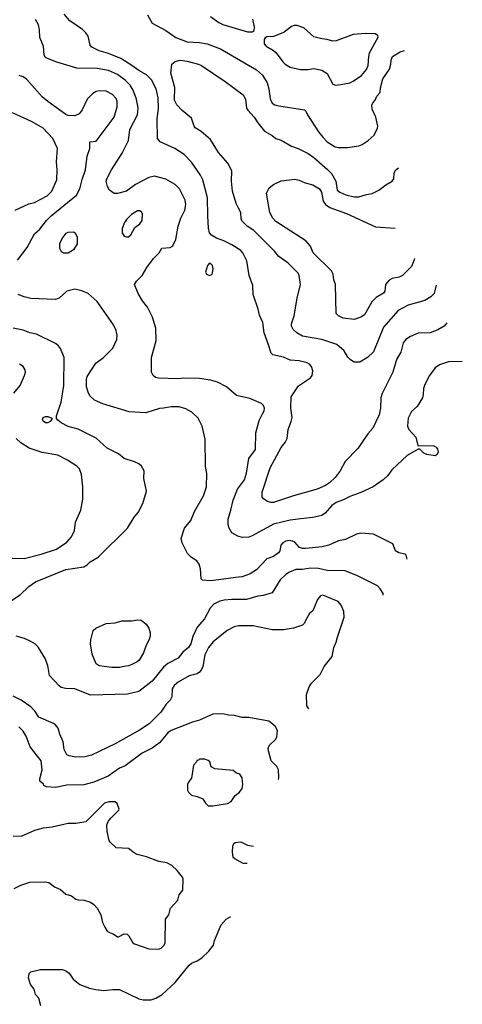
# Model space of a CAD drawing. Extents: x 997028 to 1115134, y 536408 to 618974.
# Tile 431 of 473: x 1111184 to 1115128, y 545468 to 554231. Entities that reach past the tile are written whole.
import ezdxf

# ---------------------------------------------------------------- set-up
doc = ezdxf.new("R2010")
doc.units = 0

msp = doc.modelspace()

# ---------------------------------------------------------------- linework, layer by layer
at = {"layer": '0CON10XD'}
for points in [[(1114989.7, 551534.5), (1114965, 551503.8), (1114909.5, 551470.5), (1114840, 551445), (1114735, 551440), (1114715, 551433.3), (1114665, 551412), (1114625, 551384), (1114601.4, 551355), (1114578.8, 551271.2), (1114545, 551212.5), (1114536.7, 551186.7), (1114508, 551095), (1114412.5, 550905), (1114403, 550867), (1114400, 550775), (1114385.6, 550715), (1114330, 550595), (1114285.5, 550544.5), (1114195.5, 550414.5), (1114085, 550298), (1114038.1, 550215), (1113995, 550157.5), (1113945, 550110), (1113908, 550085), (1113835, 550051.9), (1113625, 549994.4), (1113445, 549935.7), (1113424.2, 549935.8), (1113393.2, 549943.2), (1113356.1, 549966.1), (1113343.8, 549986.2), (1113344.3, 550025), (1113416.4, 550243.6), (1113513.3, 550425), (1113550.7, 550469.3), (1113568.1, 550505), (1113575.8, 550585), (1113604.2, 550655), (1113612.3, 550692.3), (1113600, 550775), (1113602.9, 550875), (1113668.8, 550971.2), (1113776.2, 551045), (1113788.8, 551065), (1113796.2, 551105), (1113783.8, 551145), (1113766.2, 551165), (1113745, 551177.1), (1113675, 551195.8), (1113595, 551202), (1113535, 551228.8), (1113439.3, 551249.3), (1113424.1, 551264.1), (1113398.8, 551345), (1113361.2, 551445), (1113352, 551535), (1113321.2, 551601.2), (1113308.8, 551655), (1113263.8, 551785), (1113260, 551865), (1113228.6, 551955), (1113208.6, 552085), (1113172.5, 552155), (1113155, 552175.7), (1113075, 552227.1), (1113003.6, 552263.6), (1112938.1, 552288.1), (1112894.4, 552314.4), (1112876, 552335), (1112867.1, 552375), (1112860, 552485), (1112858.5, 552645), (1112816.9, 552806.9), (1112795, 552848), (1112715, 552964), (1112651.1, 553031.1), (1112566.2, 553086.2), (1112435, 553144.4), (1112412.8, 553172.8), (1112409.5, 553345), (1112422.3, 553445), (1112418.2, 553535), (1112400.9, 553615), (1112357.8, 553695), (1112315, 553741.1), (1112245, 553778.5), (1112184.4, 553825), (1112085, 553884.6), (1111975, 553930), (1111892, 553955), (1111828.2, 553988.2), (1111813.3, 554005), (1111793.4, 554083.4), (1111773.3, 554115), (1111743.8, 554143.8), (1111630.6, 554220.6), (1111581.3, 554281.3)], [(1112323.8, 554275), (1112365, 554200.8), (1112486, 554136), (1112575, 554073.5), (1112675, 554034.5), (1112787.6, 554027.6), (1112855, 554016.5), (1112973.1, 553973.1), (1113295, 553785.8), (1113346.9, 553736.9), (1113388.5, 553668.5), (1113405.3, 553615.3), (1113415, 553526.7), (1113435, 553489.2), (1113456.7, 553475), (1113494.5, 553464.5), (1113720.5, 553430.5), (1113735, 553417.5), (1113748, 553385), (1113845, 553232), (1113885, 553184.3), (1113925, 553144.4), (1113995, 553098.6), (1114025, 553092.9), (1114105, 553092.9), (1114205, 553110), (1114235, 553121.4), (1114288.8, 553155), (1114342, 553205), (1114371.2, 553265), (1114374, 553285), (1114356, 553365), (1114323.3, 553435), (1114322.5, 553475), (1114332.5, 553495), (1114352.5, 553515), (1114365, 553550), (1114397, 553583), (1114400, 553625), (1114420, 553705), (1114477.6, 553792.4), (1114491.4, 553835), (1114494.5, 553875.5), (1114506.8, 553903.2), (1114572.5, 553945), (1114611.4, 553956.1)], [(1112885, 554260), (1112958.8, 554205), (1112995, 554188.6), (1113215, 554123.3), (1113255, 554122.5)], [(1115127.7, 551189), (1115005, 551185.6), (1114925, 551160.6), (1114885, 551134.3), (1114834, 551066), (1114792.5, 550985), (1114781.1, 550948.9), (1114780, 550895), (1114772.2, 550865), (1114725, 550790), (1114674.4, 550745.6), (1114645.8, 550684.2), (1114640, 550615), (1114651.2, 550585), (1114713.3, 550515), (1114731.7, 550441.7), (1114875, 550437.5), (1114895, 550426.7), (1114907.7, 550407.7), (1114913.3, 550385), (1114905, 550362.5), (1114885, 550350), (1114810.7, 550360.7), (1114785, 550373.3), (1114748.3, 550408.3), (1114735, 550410), (1114635, 550353.3), (1114498.8, 550225), (1114464.3, 550175.7), (1114423.8, 550135), (1114333.8, 550075), (1114225, 550024.4), (1114125, 549986.9), (1114075, 549960), (1114004.6, 549935.4), (1113965, 549908.1), (1113905, 549838.1), (1113875, 549820), (1113795, 549801.1), (1113690.3, 549790.3), (1113595, 549778.5), (1113445, 549740.5), (1113255, 549637.1), (1113225, 549627.1), (1113165, 549622.5), (1113127.5, 549635), (1113074.3, 549664.3), (1113049.2, 549705), (1113041.9, 549735), (1113041.5, 549785), (1113066.5, 549865), (1113085.4, 549955), (1113126.1, 550053.9), (1113185.9, 550135), (1113204.7, 550195), (1113227.3, 550325), (1113284.6, 550405), (1113289.5, 550555), (1113316.9, 550665), (1113347.2, 550722.8), (1113361.3, 550748.7), (1113364.3, 550775), (1113356.2, 550796.2), (1113338.8, 550815), (1113235, 550860), (1113115, 550886.7), (1113026.7, 550965), (1112947.5, 551005), (1112885, 551024.3), (1112785, 551039.4), (1112645, 551039.5), (1112595, 551033.6), (1112420.5, 551040.5), (1112395, 551046.7), (1112373.3, 551065), (1112358.8, 551095), (1112360, 551225), (1112400, 551375), (1112396, 551485), (1112368, 551585), (1112322.3, 551672.3), (1112277.7, 551727.7), (1112238.8, 551795), (1112206.2, 551875), (1112224, 551905), (1112276.8, 551953.2), (1112318, 552025), (1112376.2, 552105), (1112426.7, 552155), (1112451.7, 552198.3), (1112525, 552203.8), (1112545, 552216.7), (1112558.8, 552235), (1112576.2, 552275), (1112597.5, 552395), (1112621.4, 552465), (1112654.3, 552535), (1112664.2, 552585.8), (1112658.1, 552625), (1112608.6, 552725), (1112570, 552765), (1112485, 552811.4), (1112385, 552840), (1112335, 552828), (1112215, 552764.3), (1112135, 552705.6), (1112055, 552684.4), (1112025, 552685.8), (1111985, 552713.3), (1111967, 552747), (1111954.5, 552794.5), (1111959.4, 552815), (1112001.5, 552895), (1112096.1, 553043.9), (1112152.5, 553155), (1112165.6, 553255), (1112234.5, 553385), (1112239.1, 553445), (1112225.5, 553524.5), (1112196.2, 553605), (1112168.5, 553648.5), (1112125, 553691.8), (1112055, 553742.3), (1111975, 553777.7), (1111875, 553798.2), (1111695, 553801.2), (1111515, 553854.3), (1111433.3, 553885), (1111415.8, 553895.8), (1111404, 553915), (1111395.7, 553995), (1111363.2, 554073.2), (1111360, 554145), (1111351.4, 554185), (1111325, 554233.8)], [(1113255, 554122.5), (1113272.5, 554135), (1113276.2, 554165), (1113262, 554235)], [(1113997.7, 553647.7), (1114045, 553654.3), (1114125, 553670), (1114155, 553682.9), (1114230, 553735), (1114275, 553789.2), (1114289.2, 553825), (1114294.5, 553905), (1114302.1, 553935), (1114377.5, 554075), (1114375, 554088.8), (1114355, 554104.3), (1114265, 554109.5), (1114155, 554098.2), (1114005, 554044), (1113975, 554040), (1113925, 554056), (1113875, 554061.2), (1113805, 554080), (1113715, 554158.8), (1113655, 554180), (1113629.1, 554180.9), (1113605, 554171.4), (1113540.7, 554119.3), (1113515, 554107.1), (1113445, 554081.2), (1113385, 554077.5), (1113370, 554070), (1113362.5, 554055), (1113362.5, 554015), (1113380, 553995), (1113445, 553957.5), (1113468.6, 553935), (1113527.5, 553855), (1113548.8, 553835), (1113595, 553807.5), (1113685, 553787.5), (1113752.7, 553787.3), (1113805, 553796), (1113875, 553782), (1113925, 553753.8), (1113975, 553658.8), (1113997.7, 553647.7)], [(1114893.5, 551867.4), (1114876.9, 551795), (1114846.1, 551763.9), (1114795, 551731.9), (1114645, 551690.5), (1114555.9, 551644.1), (1114425, 551494.3), (1114335, 551273.8), (1114284.3, 551225.7), (1114215, 551183.8), (1114165, 551182), (1114132, 551205), (1114108.3, 551228.3), (1114074, 551285), (1114010.3, 551340.3), (1113875, 551385.6), (1113704.6, 551414.6), (1113653.9, 551443.9), (1113619.4, 551475), (1113605.5, 551505), (1113605.5, 551525), (1113630, 551595), (1113657.6, 551752.4), (1113687.5, 551875), (1113675.5, 551955.5), (1113664, 551975), (1113575, 552064), (1113493.7, 552123.7), (1113455, 552172.5), (1113269.4, 552355), (1113210.6, 552395), (1113168.6, 552435), (1113158.6, 552455), (1113155.7, 552515), (1113134.3, 552555), (1113112.2, 552595), (1113081.8, 552705), (1113070.9, 552795), (1113074.2, 552885), (1113039.2, 552955), (1112955, 553048), (1112885, 553164), (1112801.2, 553235), (1112748.8, 553268.8), (1112738, 553285), (1112715, 553356), (1112632.4, 553422.4), (1112584.5, 553474.5), (1112562.9, 553515), (1112567.4, 553627.4), (1112531.5, 553755), (1112540, 553835), (1112570.2, 553859.8), (1112615, 553870), (1112675, 553861.5), (1112776.7, 553835), (1112805, 553822.9), (1113015, 553682.5), (1113175, 553561.2), (1113196, 553525), (1113204, 553445), (1113216, 553425), (1113273.1, 553365), (1113305, 553314.2), (1113365, 553240), (1113435, 553201.2), (1113467.5, 553175), (1113515, 553160), (1113605, 553105.7), (1113665, 553085.6), (1113755, 553041.1), (1113805.7, 553005), (1113928.1, 552898.1), (1113961.4, 552861.4), (1114000.8, 552795), (1114012.9, 552715), (1114036.2, 552695), (1114088.6, 552671.4), (1114165, 552654.4), (1114205, 552654.4), (1114275, 552676), (1114325, 552684), (1114385, 552713.8), (1114445, 552761.2), (1114503.3, 552795), (1114516.2, 552815), (1114520.7, 552869.3), (1114534.1, 552895.9), (1114557.9, 552911.6)], [(1111165, 552092.5), (1111251.1, 552205), (1111315, 552324.2), (1111365, 552367.1), (1111424.7, 552445.3), (1111465, 552485.5), (1111690.2, 552669.8), (1111720.5, 552725), (1111742.1, 552807.9), (1111771.1, 552895), (1111784.2, 553015.8), (1111810, 553085), (1111810, 553145), (1111865, 553150), (1112025.6, 553365), (1112052.9, 553455), (1112052.5, 553505), (1112045, 553528.8), (1112010, 553565), (1111955, 553595.7), (1111897.3, 553597.3), (1111865, 553590.8), (1111835, 553574), (1111785, 553523.8), (1111741.3, 553428.7), (1111715.5, 553394.5), (1111675, 553374.2), (1111615, 553380), (1111595, 553387.5), (1111434.5, 553504.5), (1111385, 553545.8), (1111248.6, 553698.6), (1111215, 553722.5), (1111180, 553735)], [(1111144.1, 552535.9), (1111265, 552592), (1111315.5, 552604.5), (1111428, 552665), (1111470, 552705), (1111516.7, 552805), (1111518.9, 552895), (1111511.5, 552965), (1111522.5, 553085), (1111478.6, 553175), (1111394, 553265), (1111295, 553321.1), (1111121.1, 553401.1)], [(1114701.1, 552105), (1114699.4, 552095), (1114676, 552035), (1114596.1, 551953.9), (1114565, 551940), (1114503, 551927), (1114475, 551913.3), (1114442.5, 551875), (1114436.2, 551815), (1114425, 551797.5), (1114360.5, 551759.5), (1114320.5, 551719.5), (1114305.8, 551694.2), (1114256.6, 551603.4), (1114225, 551582.5), (1114165, 551564.4), (1114065, 551574.4), (1114023.3, 551595), (1114002.5, 551615), (1113998, 551875), (1113984, 551915), (1113976, 551965), (1113962, 551995), (1113798.6, 552155), (1113776.4, 552216.4), (1113735, 552264), (1113465.5, 552435.5), (1113438.6, 552465), (1113413.6, 552515), (1113382.3, 552687.7), (1113406.2, 552735), (1113445.8, 552764.2), (1113515, 552795.7), (1113635, 552812.9), (1113673, 552803), (1113727.9, 552777.9), (1113795, 552760.5), (1113855.9, 552725.9), (1113873.3, 552695), (1113886.9, 552615), (1113907.6, 552587.6), (1113948.7, 552558.7), (1114096.2, 552505), (1114355, 552387.3), (1114530.4, 552374.6)], [(1112135, 552297.5), (1112155, 552300), (1112175, 552318), (1112209.4, 552380.6), (1112253.8, 552415), (1112276.7, 552445), (1112279.3, 552499.3), (1112273.3, 552515), (1112255, 552528.8), (1112235, 552531.2), (1112181.2, 552498.8), (1112135, 552453.8), (1112117.5, 552425), (1112098.3, 552371.7), (1112097.5, 552335), (1112115.8, 552305.8), (1112135, 552297.5)], [(1111615, 552152.9), (1111575, 552154), (1111556.1, 552166.1), (1111541.2, 552195), (1111541.7, 552238.3), (1111562.5, 552285), (1111598.3, 552331.7), (1111615, 552340), (1111665, 552342.5), (1111677.5, 552335), (1111696.2, 552295), (1111696, 552235), (1111665, 552183.3), (1111615, 552152.9)], [(1112875, 551954.2), (1112895, 551963.8), (1112902, 551975), (1112906.9, 552015), (1112900.8, 552045), (1112885, 552062), (1112875, 552063.8), (1112857, 552043), (1112841.2, 551985), (1112850, 551965), (1112875, 551954.2)], [(1114636.9, 549430.2), (1114626.7, 549465), (1114617.5, 549475), (1114562.5, 549485), (1114533.3, 549505), (1114507.5, 549565), (1114335, 549653.8), (1114225, 549660), (1114185, 549653.8), (1114087.5, 549605), (1114025.9, 549594.1), (1113937.5, 549555), (1113878.9, 549541.1), (1113735, 549523.6), (1113705, 549524.5), (1113676.2, 549535), (1113635, 549580), (1113615, 549591.4), (1113585, 549596.7), (1113555, 549590), (1113528.8, 549575), (1113510.8, 549555), (1113502.5, 549505), (1113490.8, 549485), (1113445, 549454.5), (1113385, 549434), (1113295, 549334.4), (1113239.1, 549300.9), (1113165, 549273.3), (1113135, 549270), (1112887.7, 549237.7), (1112811.7, 549241.7), (1112802.5, 549255), (1112796.2, 549345), (1112783.8, 549385), (1112761.2, 549415), (1112715, 549444), (1112680.9, 549480.9), (1112632, 549575), (1112624, 549615), (1112652, 549705), (1112708, 549775), (1112740.8, 549855), (1112822.9, 549995), (1112850, 550075), (1112852.7, 550192.7), (1112840, 550255), (1112837.7, 550497.7), (1112811.2, 550615), (1112773.8, 550685), (1112719.1, 550739.1), (1112665, 550768), (1112605.7, 550785.7), (1112535, 550786.9), (1112466.8, 550773.2), (1112430.5, 550769.5), (1112306.8, 550733.2), (1112161.1, 550741.1), (1111925, 550811.9), (1111852, 550845), (1111810, 550885), (1111793.3, 550915), (1111780.5, 550965), (1111781.1, 551035), (1111786.9, 551055), (1111863.3, 551175), (1111932.5, 551225), (1112015, 551308), (1112049.2, 551385), (1112052.7, 551422.7), (1112044.2, 551465), (1112020.8, 551515), (1111874.1, 551724.1), (1111793.3, 551795), (1111739.5, 551819.5), (1111675.9, 551834.1), (1111605, 551816), (1111535, 551753.8), (1111505, 551740), (1111285, 551750.5), (1111225, 551763.3), (1111170, 551785)], [(1111086.2, 549045), (1111188.3, 549111.7), (1111264.5, 549185.5), (1111325, 549228.6), (1111595, 549337.8), (1111755, 549362), (1111785, 549378.8), (1111813.3, 549405), (1111885, 549446.7), (1112145, 549706.7), (1112205.6, 549804.4), (1112239.2, 549845), (1112281.4, 549925), (1112314, 550035), (1112289.3, 550149.3), (1112293.8, 550215), (1112268.8, 550258.8), (1112247.3, 550277.3), (1112207.3, 550297.3), (1112115, 550326.7), (1112065, 550366.2), (1111965, 550418), (1111865, 550508), (1111705, 550588), (1111615, 550612), (1111553, 550643), (1111525.8, 550665.8), (1111513, 550683), (1111513.3, 550705), (1111553, 550827), (1111579.2, 550975), (1111580, 551225), (1111548, 551305), (1111529.7, 551329.7), (1111505, 551348), (1111335, 551432), (1111275, 551444.2), (1111215, 551468.8), (1111125.9, 551485.9)], [(1111132.4, 550907.6), (1111188, 550975), (1111228.8, 551065), (1111236.2, 551095), (1111233.3, 551115), (1111215, 551143.3), (1111182.5, 551165)], [(1111435, 550642.5), (1111415, 550642.5), (1111395, 550657.5), (1111388.8, 550675), (1111395, 550690), (1111415, 550698.8), (1111435, 550698.8), (1111470, 550685), (1111470, 550675), (1111456.7, 550655), (1111435, 550642.5)], [(1111017.7, 549442.3), (1111225.7, 549435.7), (1111375, 549474.4), (1111511.1, 549518.9), (1111605, 549580), (1111645, 549628.8), (1111674.2, 549685), (1111682.1, 549757.9), (1111729.2, 549865), (1111747.1, 549965), (1111747.1, 550075), (1111734.2, 550185), (1111717.1, 550235), (1111692.5, 550257.5), (1111610.3, 550310.3), (1111525, 550354.4), (1111385, 550378.1), (1111268.7, 550418.7), (1111194.5, 550464.5), (1111154, 550505)], [(1114423.4, 549109.3), (1114423.2, 549123.2), (1114396.8, 549166.8), (1114371.7, 549191.7), (1114195, 549280.6), (1114085, 549325.6), (1113925, 549330.5), (1113845, 549348.2), (1113775, 549350.4), (1113705, 549339.5), (1113645, 549338.5), (1113588.8, 549315), (1113555, 549294), (1113506, 549245), (1113435, 549131.2), (1113355, 549107.1), (1113305, 549100.6), (1113205, 549071.5), (1113075, 549071.8), (1113005, 549065.6), (1112966.7, 549055), (1112915, 549028.6), (1112882.5, 548995), (1112832.3, 548897.7), (1112764.2, 548825.8), (1112727.9, 548742.1), (1112707.7, 548675), (1112688.5, 548645), (1112638.8, 548601.2), (1112595, 548548.6), (1112505, 548500), (1112465, 548468.6), (1112364.4, 548345), (1112245, 548253.3), (1112145, 548229.5), (1111815, 548220), (1111675.7, 548275.7), (1111595, 548280), (1111555, 548288.8), (1111535, 548303.3), (1111450, 548395), (1111436, 548485), (1111411.2, 548545), (1111353.3, 548645), (1111324.1, 548674.1), (1111285, 548698), (1111227.5, 548725), (1111152.5, 548745)], [(1113760.6, 548099.4), (1113742, 548125), (1113740, 548225), (1113764.2, 548295), (1113784.5, 548325.5), (1113860, 548405), (1113898, 548475), (1113969.2, 548565), (1113984, 548645), (1114005, 548692.5), (1114014.4, 548735.6), (1114074, 548915), (1114071.2, 548965), (1114049.7, 549019.7), (1114022.4, 549052.4), (1113885, 549108.8), (1113865, 549102.5), (1113837.7, 549072.3), (1113795, 548970), (1113767.5, 548945), (1113730, 548885), (1113720.7, 548859.3), (1113705, 548843.8), (1113625, 548815.8), (1113535, 548800), (1113435, 548801.4), (1113265, 548837.5), (1113133, 548837), (1113095, 548827.5), (1113034.3, 548795.7), (1112907.5, 548695), (1112865.6, 548645), (1112832.6, 548577.4), (1112816, 548475), (1112802.7, 548447.3), (1112785, 548423.3), (1112765, 548408.8), (1112695, 548391.4), (1112595, 548335.6), (1112559.4, 548305), (1112542.5, 548275), (1112538.5, 548205), (1112525, 548176), (1112490.5, 548139.5), (1112441.7, 548068.3), (1112336.6, 547963.4), (1112251.9, 547908.1), (1112035, 547785.7), (1111825, 547686.7), (1111765, 547671.1), (1111685, 547667.1), (1111625, 547680), (1111605, 547690), (1111581.4, 547735), (1111570.8, 547805), (1111541.2, 547871.2), (1111527.1, 547925), (1111504.5, 547954.5), (1111485, 547968.6), (1111354.4, 548024.4), (1111322, 548075), (1111284, 548115), (1111196.2, 548175), (1111125, 548211.4)], [(1112075, 548467.1), (1112005, 548467.1), (1111892.1, 548482.1), (1111865, 548498.8), (1111830.6, 548585), (1111814.4, 548675), (1111817.3, 548712.7), (1111840, 548795), (1111864.1, 548815.9), (1111955, 548856), (1112035, 548862), (1112095, 548880), (1112182.3, 548882.3), (1112235, 548890.8), (1112265.8, 548885.8), (1112311.7, 548851.7), (1112335.9, 548815.9), (1112345.8, 548775), (1112345.8, 548745), (1112337.5, 548715), (1112312, 548665), (1112288.6, 548595), (1112248.7, 548531.3), (1112230, 548515), (1112185, 548492), (1112155, 548480), (1112115, 548474.2), (1112075, 548467.1)], [(1113489.8, 547470.5), (1113493, 547487), (1113491.4, 547555), (1113475.4, 547585.4), (1113424.4, 547635), (1113400, 547725), (1113399.4, 547745), (1113408.3, 547771.7), (1113464, 547825), (1113476, 547845), (1113480, 547905), (1113461.2, 547945), (1113405, 547988.8), (1113225, 548020), (1113165, 548020), (1113097.7, 548037.7), (1113045, 548040.8), (1112995, 548052.5), (1112905, 548049.2), (1112785, 547995.8), (1112725, 547980), (1112535, 547905.6), (1112505, 547884.4), (1112430.8, 547795), (1112365, 547748.6), (1112275, 547703.1), (1112125, 547590), (1112075, 547568.6), (1111971.3, 547498.7), (1111845, 547444.4), (1111755, 547420.5), (1111605, 547418.9), (1111505, 547397.5), (1111423.9, 547403.9), (1111400, 547415), (1111396.4, 547426.4), (1111363.6, 547453.6), (1111363.8, 547475), (1111385.7, 547555), (1111376, 547635), (1111278.9, 547758.9), (1111243.2, 547855), (1111215, 547899.4), (1111177, 547937)], [(1112905, 547234.4), (1113035, 547255.7), (1113067.6, 547272.4), (1113102.7, 547327.3), (1113143.3, 547355), (1113165, 547387.5), (1113172.5, 547425), (1113165, 547482.5), (1113145, 547517.5), (1113116.4, 547526.4), (1113085, 547550), (1112923, 547563), (1112891.7, 547581.7), (1112877.5, 547625), (1112865, 547637.5), (1112835, 547650), (1112785, 547650), (1112778.3, 547641.7), (1112761.7, 547638.3), (1112760, 547625), (1112733, 547597), (1112715, 547480), (1112687.5, 547445), (1112680, 547425), (1112680, 547375), (1112687.5, 547355), (1112715, 547330), (1112765, 547318), (1112815, 547295.8), (1112839.7, 547259.7), (1112865, 547235.8), (1112905, 547234.4)], [(1111135, 546498.6), (1111195, 546528.6), (1111275, 546555.8), (1111415, 546557.5), (1111445, 546551.2), (1111495, 546513.8), (1111549.2, 546489.2), (1111595, 546450), (1111645, 546433.3), (1111685, 546403.3), (1111705, 546396.7), (1111760, 546395), (1111815.9, 546375.9), (1111845, 546356.7), (1111874, 546324), (1111906.2, 546265), (1111921.2, 546195), (1111942, 546155), (1111965, 546120), (1111985, 546106.2), (1112015.9, 546095.9), (1112055, 546070), (1112065, 546070), (1112113.9, 546096.1), (1112141.7, 546091.7), (1112157.3, 546077.3), (1112193.3, 546015), (1112206.1, 546006.1), (1112335, 545963.3), (1112425, 545960), (1112445, 545967.5), (1112472.5, 545995), (1112480, 546015), (1112482.5, 546225), (1112512.5, 546265), (1112526.7, 546325), (1112593.6, 546396.4), (1112606.4, 546443.6), (1112637.5, 546485), (1112640, 546585), (1112635, 546600), (1112588.3, 546658.3), (1112540, 546705), (1112495, 546727.1), (1112425, 546738.1), (1112315, 546780), (1112232.4, 546802.4), (1112205.6, 546815.6), (1112155, 546856), (1112045, 546862), (1111990.9, 546910.9), (1111982, 546925), (1111963.8, 547005), (1111960, 547065), (1111972.5, 547095), (1111996.7, 547125), (1112067.5, 547195), (1112070, 547205), (1112053.3, 547255), (1112035, 547270), (1111978.3, 547271.7), (1111941.2, 547258.8), (1111775, 547093.3), (1111685, 547076.2), (1111615, 547076.2), (1111475, 547043.8), (1111395, 547036), (1111315, 547015.8), (1111205, 546964.2), (1111125, 546962)], [(1113210.5, 546722), (1113175, 546720), (1113101.7, 546761.7), (1113087.5, 546775), (1113080, 546825), (1113082.5, 546875), (1113091.7, 546898.3), (1113105, 546907.5), (1113155, 546913.3), (1113215, 546883.3), (1113266.5, 546877.1)], [(1111373.8, 545455), (1111353.6, 545523.6), (1111326.4, 545556.4), (1111313.6, 545603.6), (1111280, 545645), (1111263.8, 545705), (1111268.3, 545741.7), (1111285, 545757.5), (1111370.5, 545779.5), (1111565, 545778.8), (1111595, 545766.2), (1111624.2, 545744.2), (1111661.7, 545691.7), (1111720, 545645), (1111805, 545611.9), (1111861.5, 545601.5), (1111935, 545591.1), (1112015, 545601.4), (1112075, 545600), (1112245, 545518), (1112285, 545507.5), (1112355, 545508.6), (1112397.4, 545522.6), (1112453.4, 545556.6), (1112569.1, 545660.9), (1112695, 545815.6), (1112716.3, 545833.7), (1112764.5, 545855.5), (1112806.8, 545883.2), (1112868.3, 545941.7), (1112910, 545995), (1112920, 546035), (1112980.8, 546175), (1113025, 546226), (1113064.4, 546249)]]:
    msp.add_lwpolyline(points, dxfattribs=at)

doc.saveas('drawing.dxf')
